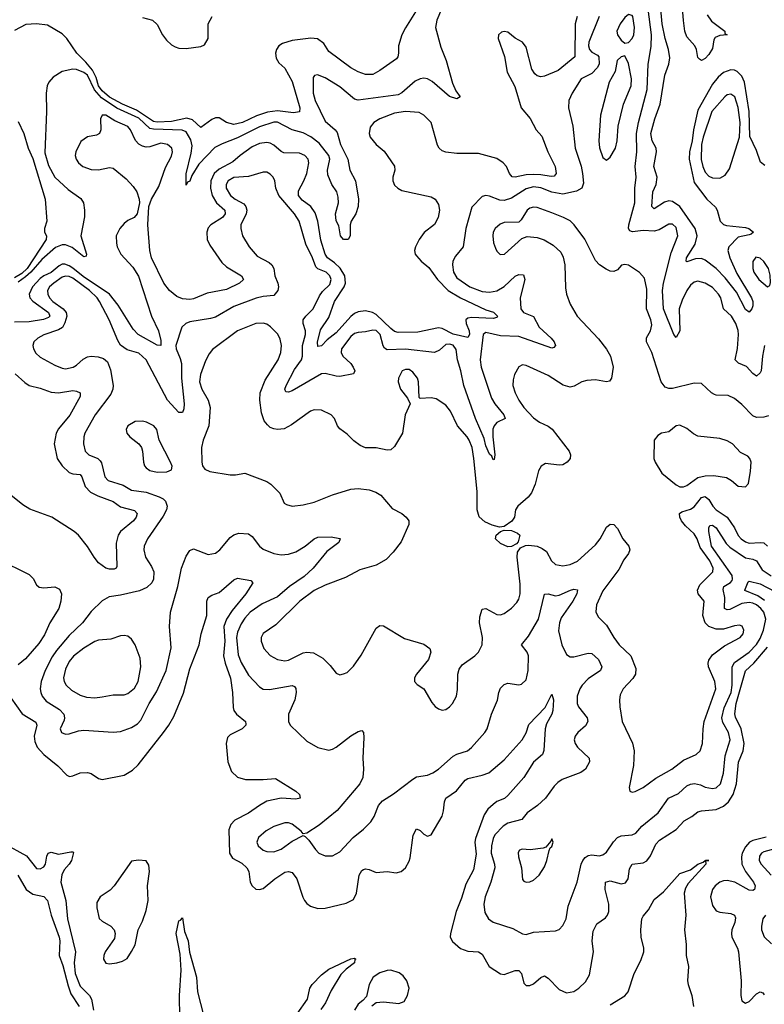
# Model space of a CAD drawing. Header units: inches. Extents: x 1682530 to 1839546, y 640742 to 791647.
# Tile 336 of 656: x 1722439 to 1726513, y 722022 to 727413. Entities that reach past the tile are written whole.
import ezdxf

# ---------------------------------------------------------------- set-up
doc = ezdxf.new("R2010")
doc.units = ezdxf.units.IN
doc.header["$MEASUREMENT"] = 0
doc.layers.add('B7722', color=7, linetype='Continuous')

msp = doc.modelspace()

# ---------------------------------------------------------------- linework, layer by layer
at = {"layer": 'B7722', "color": 5}
for points, elevation in [([(1726200.1, 727440.1), (1726224.4, 727404.4), (1726296.2, 727350), (1726297.5, 727337.5), (1726310.6, 727330), (1726270, 727326.6), (1726244.1, 727315.9), (1726237.7, 727302.3), (1726230, 727254.5), (1726210, 727222), (1726190, 727199.6), (1726170, 727189.4), (1726157.6, 727197.6), (1726150, 727205.2), (1726141.4, 727250), (1726132.8, 727270), (1726090, 727318.7), (1726078.7, 727350), (1726070, 727408.7), (1726058.5, 727570)], 480), ([(1726515.2, 726615.2), (1726492.6, 726632.6), (1726470, 726697.3), (1726434, 726774), (1726429.7, 726910), (1726405.5, 727070), (1726390, 727104.4), (1726365.3, 727130), (1726350, 727136.9), (1726330, 727138), (1726290, 727123), (1726261.2, 727098.8), (1726230, 727059.9), (1726150, 726918), (1726124.9, 726810), (1726118.4, 726750), (1726103.7, 726690), (1726101.5, 726650), (1726130, 726521.7), (1726199.3, 726430), (1726245.9, 726385.9), (1726255, 726370), (1726272.3, 726310), (1726290, 726290.9), (1726305.3, 726285.3), (1726410, 726275.7), (1726428.7, 726270), (1726453.4, 726250), (1726441.8, 726238.2), (1726430, 726234.2), (1726370, 726221.7), (1726319.2, 726170), (1726312.9, 726150), (1726323.9, 726110), (1726362.9, 726022.9), (1726443.1, 725890), (1726449.4, 725870), (1726450, 725846), (1726444.7, 725830), (1726430, 725812.4), (1726410, 725827), (1726360.9, 725920.9), (1726299.3, 725999.3), (1726250.5, 726050.5), (1726190, 726096.6), (1726170, 726105.5), (1726136.2, 726103.8), (1726090, 726087.4), (1726086, 726090), (1726087.5, 726110), (1726135.4, 726184.6), (1726146.5, 726230), (1726134.1, 726270), (1726050.8, 726390.8), (1726010, 726417.1), (1725990, 726421.5), (1725966.2, 726413.8), (1725910, 726377.1), (1725897.7, 726390), (1725902.5, 726470), (1725922.2, 726510), (1725927.6, 726550), (1725909, 726610), (1725924, 726690), (1725921.5, 726710), (1725898.7, 726750), (1725892.5, 726790), (1725913.7, 726870), (1725942.9, 726950), (1725968.5, 727110), (1725990.4, 727170), (1725995.2, 727204.8), (1725989.1, 727250), (1725969.9, 727309.9), (1725953.4, 727390), (1725945.6, 727490)], 520), ([(1724614, 727470), (1724550, 727368.7), (1724530.5, 727329.5), (1724510.6, 727270), (1724510.6, 727229.4), (1724507.3, 727210), (1724500.5, 727199.5), (1724410, 727135.1), (1724370, 727112.3), (1724330, 727112), (1724290, 727127), (1724250, 727149.5), (1724130, 727238.4), (1724102.5, 727282.5), (1724067.8, 727307.8), (1724031.1, 727311.1), (1723930, 727299.8), (1723877, 727283), (1723855.8, 727270), (1723843.1, 727250), (1723838.9, 727230), (1723842.3, 727202.3), (1723857.4, 727177.4), (1723890, 727146.8), (1723930, 727074), (1723971.7, 726930), (1723970, 726909.3), (1723936.1, 726903.9), (1723850, 726914.2), (1723794.2, 726905.8), (1723733.9, 726886.1), (1723658.4, 726850), (1723610, 726839.1), (1723570, 726849.6), (1723530, 726876), (1723510, 726875.1), (1723490, 726867.3), (1723430, 726823.6), (1723385, 726865), (1723353.9, 726873.9), (1723270, 726855.4), (1723190, 726852.5), (1723170, 726855.8), (1723078, 726918), (1723001, 726950), (1722930, 726988.7), (1722890, 727022.9), (1722870, 727050.5), (1722856.6, 727096.6), (1722837.3, 727137.3), (1722800.9, 727180.9), (1722750.7, 727230), (1722696.4, 727310), (1722670, 727336.4), (1722590, 727382.6), (1722530, 727391.1), (1722472.9, 727387.1), (1722410, 727354)], 460), ([(1724747, 727470), (1724720.5, 727410), (1724714.4, 727370), (1724742.5, 727262.5), (1724772.7, 727190), (1724806, 727066), (1724824.3, 727024.3), (1724848, 726990), (1724830, 726980.4), (1724790, 726992.4), (1724694.7, 727074.7), (1724670, 727089.5), (1724650, 727093.5), (1724630, 727089.9), (1724603.2, 727076.8), (1724530, 727013.1), (1724510, 727002.2), (1724290, 726972.5), (1724270, 726978.2), (1724190, 727044.8), (1724110, 727095), (1724068.3, 727111.7), (1724051.9, 727108.1), (1724044.4, 727095.6), (1724043.5, 727010), (1724055.1, 726970), (1724110, 726857.3), (1724163.9, 726810), (1724174.9, 726794.9), (1724193.4, 726730), (1724234.6, 726650), (1724244.3, 726590), (1724275.4, 726530), (1724292.6, 726430), (1724290.1, 726389.9), (1724278.2, 726350), (1724251.7, 726310), (1724247.2, 726290), (1724247.7, 726230), (1724236, 726210), (1724210, 726209.3), (1724194, 726230), (1724184.3, 726284.3), (1724170, 726311.3), (1724167, 726350), (1724182.4, 726410), (1724181.9, 726441.9), (1724174, 726470), (1724146.1, 726510), (1724124.3, 726564.3), (1724122.8, 726590), (1724136, 726650), (1724129.7, 726670), (1724077, 726737), (1724032.5, 726772.5), (1723990, 726793.3), (1723929, 726810), (1723850, 726851.4), (1723828.5, 726851.5), (1723750, 726826.6), (1723630, 726765.8), (1723546, 726734), (1723506.2, 726713.8), (1723418.3, 726621.7), (1723380.3, 726559.7), (1723370, 726529.7), (1723357.4, 726522.6), (1723350, 726507), (1723349.6, 726569.6), (1723377.7, 726682.3), (1723382.3, 726722.3), (1723375.3, 726755.3), (1723350, 726799.5), (1723328, 726808), (1723170, 726812.8), (1723150, 726817.9), (1723090, 726873.7), (1722970, 726929.1), (1722885.6, 726985.6), (1722848.6, 727028.6), (1722810, 727109), (1722790, 727124.3), (1722750, 727140.5), (1722730, 727142.4), (1722670.8, 727129.2), (1722622.3, 727097.7), (1722598, 727070), (1722589.1, 727050), (1722584.1, 727010), (1722586, 726910), (1722576, 726684), (1722595.5, 726615.5), (1722631, 726551), (1722703, 726483), (1722773.8, 726433.8), (1722787.7, 726410), (1722794, 726370), (1722793.6, 726333.6), (1722773.9, 726230), (1722804.6, 726130), (1722802.5, 726117.5), (1722790, 726114.9), (1722724.9, 726164.9), (1722690, 726181), (1722670, 726180.7), (1722634.8, 726165.2), (1722560.1, 726099.9), (1722499, 726030), (1722470, 726005), (1722430, 725975.7)], 480), ([(1726514.4, 725630), (1726503, 725570), (1726495.4, 725490), (1726490, 725478.7), (1726470, 725461.1), (1726450, 725475.4), (1726415, 725515), (1726372, 725532), (1726354.2, 725550), (1726366.6, 725613.4), (1726372.4, 725690), (1726370, 725711.3), (1726356.7, 725750), (1726333.9, 725790), (1726289, 725829), (1726275.7, 725890), (1726262.6, 725910), (1726230, 725946), (1726190, 725969.8), (1726150, 725981.2), (1726130, 725975.9), (1726110, 725959.3), (1726090, 725930.8), (1726062.9, 725877.1), (1726046.4, 725830), (1726050, 725709.2), (1726030, 725673.6), (1726018.3, 725690), (1725962.1, 725830), (1725956.2, 725930), (1725962.1, 725970), (1726003.1, 726136.9), (1726040.2, 726230), (1726030, 726274.3), (1726010, 726293.1), (1725990, 726293.1), (1725937.3, 726262.7), (1725910, 726256), (1725850, 726259.6), (1725791.4, 726251.4), (1725777.7, 726257.7), (1725769.3, 726269.3), (1725771.1, 726290), (1725804.9, 726410), (1725805.4, 726490), (1725812.2, 726550), (1725805.6, 726610), (1725816.3, 726690), (1725813.5, 726790), (1725823.9, 726850), (1725871.7, 727030), (1725878, 727170), (1725893.4, 727266.6), (1725895.5, 727330), (1725877.5, 727470)], 540), ([(1725488.6, 727430), (1725478.7, 727390), (1725477, 727210), (1725385.4, 727134.6), (1725310, 727103.4), (1725290, 727100.5), (1725270, 727105), (1725256.6, 727116.6), (1725241.6, 727141.6), (1725210, 727262.9), (1725190, 727289.7), (1725150, 727312.3), (1725110, 727345.3), (1725090, 727348.7), (1725075.4, 727344.6), (1725058.6, 727330), (1725056.3, 727310), (1725090.8, 727210.8), (1725105.8, 727125.8), (1725147.5, 727047.5), (1725182.7, 726930), (1725231.9, 726871.9), (1725265.2, 726810), (1725295.7, 726775.7), (1725327.7, 726690), (1725368.4, 726610), (1725373.9, 726570), (1725363.1, 726556.9), (1725346.4, 726553.6), (1725290, 726564.1), (1725250, 726566.1), (1725210, 726564), (1725150, 726549.9), (1725132.8, 726552.8), (1725119, 726570), (1725103.2, 726610), (1725085, 726630), (1725050, 726652.2), (1724950, 726680.8), (1724830, 726680.5), (1724770, 726688.5), (1724750, 726695.3), (1724733, 726710), (1724725.1, 726725.1), (1724689.9, 726849.9), (1724650.7, 726890.7), (1724624.2, 726904.2), (1724550.3, 726910.3), (1724490, 726900.3), (1724409.2, 726870), (1724377.2, 726850), (1724356.3, 726823.7), (1724350.2, 726790), (1724356.1, 726770), (1724388.6, 726730), (1724432.5, 726692.5), (1724490.1, 726610.1), (1724490.8, 726590), (1724480.1, 726550), (1724480.2, 726530), (1724490, 726507.7), (1724507.7, 726490), (1724530, 726478.6), (1724690, 726442.3), (1724711.5, 726430), (1724730, 726400.7), (1724734.9, 726370), (1724728.9, 726330), (1724707.5, 726292.5), (1724652.4, 726247.6), (1724625.2, 726210), (1724604, 726170), (1724599.6, 726150), (1724603.2, 726130), (1724610, 726119.5), (1724635.2, 726090), (1724677, 726057), (1724725.5, 725990), (1724782.5, 725930), (1724850, 725890.5), (1724990, 725824.4), (1725031.4, 725811.4), (1725052.3, 725790), (1725050, 725782.7), (1725030, 725776.8), (1724910, 725782.5), (1724890, 725779.2), (1724880.5, 725770), (1724882.1, 725750), (1724897.7, 725710), (1724899, 725690), (1724890, 725673), (1724810, 725691.1), (1724750, 725721.9), (1724730, 725726), (1724617.1, 725702.9), (1724510, 725699.5), (1724490, 725706.2), (1724470, 725722.8), (1724390, 725798.9), (1724369.6, 725810.4), (1724330, 725818.8), (1724290, 725813.1), (1724270, 725804.9), (1724250, 725788.2), (1724170, 725698.5), (1724120.5, 725659.5), (1724090, 725627), (1724070, 725624.4), (1724067.8, 725647.8), (1724084.2, 725715.8), (1724130, 725781.8), (1724161.6, 725870), (1724214.5, 725950), (1724221.5, 725970), (1724218.3, 726010), (1724192, 726052), (1724162, 726082), (1724123.6, 726110), (1724110.3, 726130), (1724086.6, 726206.6), (1724069.9, 726309.9), (1724055.6, 726355.6), (1724032.5, 726390), (1723984.4, 726424.4), (1723964, 726450), (1723963.4, 726476.6), (1723994.1, 726530), (1724010.4, 726570), (1724021.4, 726630), (1724016.2, 726650), (1723997.9, 726670), (1723970, 726682.7), (1723883.9, 726683.9), (1723870, 726690.9), (1723830, 726726.1), (1723810, 726737), (1723790, 726741.2), (1723750, 726734.2), (1723710, 726716.4), (1723644.6, 726670), (1723604.9, 726635.1), (1723530, 726595.2), (1723502.8, 726570), (1723484.3, 726530), (1723482.9, 726490), (1723492.2, 726450), (1723516, 726410), (1723560.8, 726370), (1723563.5, 726350), (1723548.2, 726330), (1723484.2, 726290), (1723470, 726274.2), (1723462.2, 726250), (1723464.1, 726210), (1723478.8, 726178.8), (1723543.9, 726083.9), (1723570, 726060.2), (1723651.7, 726010), (1723662.6, 725990), (1723641.7, 725970), (1723570, 725936.6), (1723464.1, 725915.9), (1723390, 725884.1), (1723370, 725881.1), (1723330, 725884.2), (1723297.6, 725897.6), (1723258.5, 725930), (1723227.1, 725970), (1723159.8, 726110), (1723150.8, 726150), (1723140.3, 726290), (1723144.5, 726390), (1723160.4, 726430), (1723200.5, 726499.5), (1723235.5, 726604.5), (1723270, 726665), (1723275.4, 726690), (1723270.7, 726710), (1723247.2, 726730), (1723210, 726736.5), (1723150, 726717), (1723130, 726715.2), (1723110, 726719.7), (1723090, 726732.1), (1723072, 726752), (1723044.8, 726810), (1723030, 726827.8), (1722958.4, 726858.4), (1722910, 726889.9), (1722890, 726890.5), (1722880.1, 726870), (1722882, 726810), (1722875.6, 726790), (1722859.6, 726780.4), (1722810, 726771.9), (1722773.8, 726746.2), (1722746.4, 726690), (1722742.9, 726670), (1722747.3, 726650), (1722760.1, 726630), (1722784.2, 726610), (1722830, 726593.4), (1722869.9, 726590.1), (1722930, 726604.3), (1722950, 726600.6), (1723021.1, 726541.1), (1723059.2, 726499.2), (1723079.1, 726470), (1723092.7, 726430), (1723093.4, 726410), (1723081.1, 726350), (1723064.4, 726330), (1723030, 726313.5), (1723010, 726297.3), (1722986.7, 726270), (1722967.3, 726230), (1722967.8, 726190), (1722972.2, 726170), (1722991.2, 726130), (1723058.4, 726058.4), (1723088.5, 726008.5), (1723160.4, 725790), (1723197.2, 725710), (1723210, 725657.3), (1723210.1, 725629.9), (1723190, 725630.7), (1723086.7, 725690), (1723059, 725719), (1722976.9, 725850), (1722930.6, 725910), (1722786.3, 726006.3), (1722730, 726052.2), (1722710, 726065.6), (1722685.7, 726074.3), (1722670, 726074.1), (1722654.5, 726065.5), (1722611.3, 726028.7), (1722570, 726011.3), (1722550, 725996.7), (1722508, 725950), (1722490.9, 725910), (1722493.3, 725890), (1722510, 725872.1), (1722596.1, 725810), (1722603.5, 725790), (1722596.8, 725783.2), (1722568.7, 725771.3), (1722490, 725759.3), (1722410, 725756.2)], 520), ([(1725610.1, 727429.9), (1725552.7, 727290), (1725550.7, 727270), (1725556.4, 727250), (1725570, 727235.5), (1725599.6, 727219.6), (1725608, 727210), (1725609.1, 727170), (1725599.3, 727150), (1725570, 727118.8), (1725511.2, 727088.8), (1725462, 727010), (1725444, 726970), (1725440.8, 726930), (1725465.5, 726830), (1725478.8, 726710), (1725510.1, 726610.1), (1725518.3, 726570), (1725522.9, 726517.1), (1725515.2, 726490), (1725485.9, 726474.1), (1725410, 726457.1), (1725350, 726467.9), (1725290, 726492), (1725250, 726497.1), (1725210, 726486.1), (1725130, 726436.2), (1725090, 726423), (1725065.6, 726425.6), (1725010, 726447.4), (1724990, 726449.7), (1724970, 726444.2), (1724913.3, 726386.7), (1724879.8, 726270), (1724865.2, 726170), (1724822.4, 726117.6), (1724809.4, 726090), (1724806.3, 726070), (1724812.7, 726030), (1724830, 725999.8), (1724901.6, 725950), (1724970, 725925.1), (1725010, 725921.1), (1725050, 725928.5), (1725090, 725951.9), (1725150, 726009.2), (1725170, 726018.2), (1725195.3, 726015.3), (1725202.7, 725990), (1725176.3, 725890), (1725181.6, 725830), (1725195.3, 725810), (1725250, 725787.9), (1725280.6, 725730), (1725347.1, 725670), (1725363.2, 725650), (1725370.2, 725630), (1725361.4, 725618.6), (1725350, 725613.7), (1725170, 725678.2), (1725070, 725682.4), (1724990, 725700.2), (1724973.8, 725690), (1724958.3, 725550), (1724963.3, 725510), (1725020.4, 725340.4), (1725038.4, 725310), (1725088.6, 725250), (1725095.6, 725230), (1725050, 725207.3), (1725034.7, 725190), (1725028.3, 725171.7), (1725027.7, 725130), (1725038.6, 725030), (1725035.2, 725004.8), (1725030, 725002.7), (1725022.4, 725022.4), (1725010, 725034.3), (1724990, 725079.7), (1724979.4, 725119.4), (1724932.1, 725230), (1724868.1, 725410), (1724851.8, 725490), (1724833.6, 725550), (1724827.8, 725607.8), (1724810, 725631.1), (1724790, 725636.8), (1724770, 725634.8), (1724736.6, 725603.4), (1724708.8, 725591.2), (1724549.9, 725609.9), (1724450, 725606.2), (1724435, 725615), (1724426.9, 725626.9), (1724410.9, 725690), (1724390, 725711), (1724370, 725713), (1724330, 725703.4), (1724290, 725700.3), (1724270, 725694.6), (1724250, 725678), (1724198.8, 725610), (1724197.8, 725590), (1724207.5, 725570), (1724250, 725530.2), (1724263.9, 725510), (1724272.4, 725490), (1724265.3, 725474.7), (1724190, 725460.3), (1724170, 725460.7), (1724110, 725475.9), (1724090, 725474.2), (1723930, 725381.6), (1723910, 725373.3), (1723895.3, 725375.3), (1723889, 725390), (1723896, 725410), (1723942.1, 725497.9), (1723979.9, 725550), (1723985.3, 725570), (1723986.8, 725630), (1724002.9, 725690), (1724002.2, 725710), (1723990.4, 725750), (1723990.5, 725770), (1724003.9, 725790), (1724044.5, 725830), (1724078.4, 725901.6), (1724095.4, 725924.6), (1724136, 725964), (1724142.9, 725990), (1724134.8, 726010), (1724115.7, 726030), (1724069.1, 726049.1), (1724059, 726059), (1724041.5, 726110), (1724004, 726184), (1723968, 726310), (1723941.5, 726350), (1723857.4, 726450), (1723840.3, 726490), (1723834.2, 726530), (1723826.3, 726550), (1723810, 726567.8), (1723790, 726577.4), (1723770, 726577.4), (1723690, 726554.5), (1723610, 726548.5), (1723578.4, 726530), (1723568.4, 726510), (1723569, 726490), (1723592.9, 726450), (1723616.9, 726430), (1723664.3, 726404.3), (1723676.6, 726390), (1723681.5, 726370), (1723677.9, 726350), (1723649.3, 726290), (1723649.3, 726269.3), (1723658.5, 726230), (1723694.7, 726170), (1723737.8, 726117.8), (1723803, 726083), (1723819, 726070), (1723829.4, 726050), (1723834.6, 726010), (1723850.9, 725970), (1723854.6, 725950), (1723851.4, 725930), (1723830, 725903.4), (1723770, 725897.1), (1723731.9, 725888.1), (1723610, 725842.7), (1723510, 725784.8), (1723483.2, 725776.8), (1723370, 725759.3), (1723348.4, 725750), (1723325.7, 725730), (1723293.5, 725630), (1723294.8, 725610), (1723317.2, 725557.2), (1723323.7, 725530), (1723324.4, 725450), (1723338.9, 725310), (1723337.3, 725282.7), (1723330, 725262), (1723310, 725262.4), (1723248, 725330), (1723130, 725551), (1723090, 725588), (1723026.1, 725606.1), (1722990.8, 725630.8), (1722975.8, 725655.8), (1722928.7, 725770), (1722874.5, 725870), (1722862.3, 725890), (1722820.1, 725930), (1722730, 725996.9), (1722710, 726006.6), (1722690, 726008.9), (1722670, 726002.8), (1722624.7, 725970), (1722602.1, 725950), (1722591.3, 725930), (1722591.8, 725910), (1722600.7, 725890), (1722619.8, 725870), (1722677, 725830), (1722693.6, 725810), (1722696.8, 725790), (1722686.1, 725753.9), (1722672.6, 725727.4), (1722650, 725714.1), (1722570, 725686.9), (1722537.4, 725670), (1722516.5, 725650), (1722511.3, 725630), (1722514, 725610), (1722526.9, 725586.9), (1722550, 725565.8), (1722630, 725522.2), (1722670, 725504.5), (1722690, 725501.2), (1722731.6, 725510), (1722750, 725520.8), (1722785.7, 725554.3), (1722810, 725566.7), (1722830, 725571.2), (1722867.7, 725567.7), (1722897.6, 725557.6), (1722919.1, 725539.1), (1722935.1, 725495.1), (1722949.3, 725410), (1722948.4, 725390), (1722936.4, 725363.6), (1722851.8, 725250), (1722794.2, 725150), (1722788.7, 725130), (1722787, 725090), (1722796.2, 725050), (1722816.5, 725030), (1722866.5, 725010), (1722878.4, 724998.4), (1722886.4, 724986.4), (1722905.2, 724910), (1722923.2, 724890), (1723004.1, 724864.1), (1723050, 724837.3), (1723130, 724826), (1723201, 724801), (1723222.7, 724790), (1723236.3, 724776.3), (1723245.2, 724750), (1723241.3, 724730), (1723224.4, 724695.6), (1723138, 724570), (1723119.7, 724530), (1723118.6, 724510), (1723126.5, 724470), (1723159.5, 724419.5), (1723171.7, 724390), (1723170.3, 724350), (1723161.7, 724330), (1723135.1, 724304.9), (1723094.9, 724285.1), (1722990, 724261.5), (1722927.6, 724252.4), (1722889.3, 724230.7), (1722830, 724172.8), (1722782.6, 724110), (1722710, 724041.7), (1722639.9, 723960.1), (1722615.5, 723924.5), (1722577.5, 723850), (1722555.3, 723790), (1722550.9, 723750), (1722553.4, 723730), (1722561.8, 723710), (1722582.5, 723682.5), (1722656.2, 723636.2), (1722679.3, 723610), (1722684.1, 723590), (1722681.5, 723578.5), (1722659.1, 723530), (1722667.4, 723510), (1722690, 723500.7), (1722710, 723502.8), (1722760.6, 723519.4), (1722790, 723522.7), (1722950, 723512.7), (1722990, 723514.9), (1723050, 723536.9), (1723082.3, 723557.7), (1723101.5, 723578.5), (1723147.3, 723670), (1723186.2, 723733.8), (1723240.2, 723850), (1723266.9, 723973.1), (1723258.2, 724090), (1723263.1, 724170), (1723304.2, 724310), (1723323.1, 724410), (1723350, 724476.3), (1723370, 724506), (1723390, 724515.3), (1723470, 724484), (1723510, 724492.6), (1723533.1, 724510), (1723590, 724578), (1723610, 724593.1), (1723638.2, 724601.8), (1723690, 724597.2), (1723710, 724582.7), (1723750, 724530.3), (1723770, 724513.8), (1723830, 724491.1), (1723870, 724483.8), (1723910, 724486.7), (1723950, 724498.8), (1724000.4, 724530), (1724050, 724570.2), (1724070, 724579.2), (1724142.4, 724582.4), (1724190, 724572.2), (1724193, 724570), (1724184.4, 724550), (1724119.1, 724500.9), (1724044.8, 724410), (1723995.9, 724364.1), (1723915, 724310), (1723850, 724253.5), (1723766, 724214), (1723700.5, 724170), (1723670, 724136.8), (1723650, 724105.3), (1723630, 724059.7), (1723625, 724030), (1723634.9, 723934.9), (1723650, 723893.8), (1723690, 723824.7), (1723750, 723759.6), (1723770, 723748.1), (1723805.2, 723745.2), (1723930, 723767.4), (1723941.7, 723761.7), (1723950, 723750.7), (1723951.8, 723730), (1723944.1, 723690), (1723909.1, 723610), (1723910.3, 723570.3), (1723918, 723550), (1724010, 723462.4), (1724070, 723428.5), (1724130, 723414.4), (1724150, 723418.4), (1724170, 723430.3), (1724250, 723491.3), (1724290, 723515.2), (1724310, 723520.4), (1724319.5, 723510), (1724322.3, 723482.3), (1724316.5, 723370), (1724320.2, 723310), (1724315.4, 723264.6), (1724298.9, 723230), (1724176.6, 723083.4), (1724076.8, 723003.2), (1724010, 722959), (1723990, 722955.3), (1723979, 722970), (1723930, 723008.3), (1723910, 723015.6), (1723890, 723016.4), (1723830, 722996.5), (1723787.8, 722972.2), (1723745, 722935), (1723736.5, 722910), (1723744.2, 722890), (1723770, 722865.7), (1723790, 722858.1), (1723830, 722856.6), (1723870, 722870.8), (1723930, 722914.9), (1723990, 722946), (1724001, 722941), (1724020.7, 722920.7), (1724056.4, 722870), (1724076.3, 722850), (1724110, 722834.4), (1724150, 722835.8), (1724190, 722856.4), (1724264, 722936), (1724319.6, 722980.4), (1724359.4, 723020.6), (1724378.3, 723050), (1724402.6, 723110), (1724424.5, 723135.5), (1724484.9, 723175.1), (1724590, 723255.3), (1724610, 723267), (1724670, 723277.4), (1724699.5, 723290), (1724730, 723310.3), (1724810, 723380.7), (1724830, 723391.9), (1724889.6, 723410), (1724910, 723427.4), (1724984.4, 723510), (1724996.8, 723530), (1725020.3, 723610), (1725052.8, 723687.2), (1725060.9, 723730), (1725070, 723752.2), (1725090, 723772.9), (1725110, 723780.2), (1725170, 723771.8), (1725185.3, 723774.7), (1725210, 723799.1), (1725220.8, 723850), (1725222.2, 723930), (1725215, 723950), (1725185.1, 723990), (1725222.1, 724037.9), (1725276.7, 724130), (1725310, 724268.5), (1725330, 724270.2), (1725370, 724259), (1725390, 724263), (1725452.7, 724290), (1725470, 724294.7), (1725490, 724292), (1725486.7, 724270), (1725464.6, 724230), (1725402, 724138), (1725392.3, 724110), (1725387, 724067), (1725404.4, 723990), (1725430, 723937.3), (1725450, 723925.4), (1725470, 723923.9), (1725550, 723945), (1725570, 723943.2), (1725606.2, 723910), (1725623.8, 723870), (1725617.2, 723850), (1725550, 723804.6), (1725515.9, 723770), (1725502.9, 723750), (1725489.3, 723710), (1725489.3, 723670), (1725496.5, 723650), (1725544.2, 723590), (1725546.5, 723570), (1725533.8, 723546.2), (1725492.9, 723510), (1725477.4, 723490), (1725473.1, 723470), (1725478.3, 723450), (1725490.3, 723430), (1725555.6, 723370), (1725556.9, 723350), (1725533.8, 723310), (1725510, 723290.7), (1725407.8, 723252.2), (1725383.7, 723236.3), (1725363.8, 723216.2), (1725315.6, 723150), (1725272.7, 723110), (1725215.6, 723070), (1725186.1, 723033.9), (1725110, 723014.3), (1725083.3, 722996.7), (1725039.4, 722950), (1725028.9, 722930), (1725019.8, 722890), (1725018.3, 722850), (1725036.4, 722790), (1725038.3, 722770), (1725016.4, 722690), (1724985, 722610), (1724979, 722570), (1724984.2, 722524.2), (1725003.7, 722490), (1725030, 722471.5), (1725137.8, 722437.8), (1725190, 722408.8), (1725210, 722404.6), (1725250, 722417.7), (1725370, 722424.2), (1725390, 722432.2), (1725410, 722454.4), (1725428.6, 722490), (1725440.2, 722559.8), (1725489.8, 722690), (1725511.5, 722790), (1725519.8, 722810), (1725533.3, 722826.7), (1725550, 722836.2), (1725570, 722840.2), (1725610, 722835.6), (1725630, 722839.7), (1725650, 722855.8), (1725687.4, 722912.6), (1725710, 722935), (1725730, 722945.1), (1725790, 722949.3), (1725810, 722958.6), (1725843.3, 722996.7), (1725932.4, 723070), (1725988.9, 723150), (1726043.8, 723176.2), (1726090, 723218.2), (1726110, 723227.8), (1726130.8, 723230.8), (1726163.4, 723223.4), (1726190, 723211.3), (1726230, 723203.5), (1726250, 723207.2), (1726273.4, 723230), (1726290, 723287.3), (1726298.1, 723381.9), (1726325.6, 723470), (1726318, 723510), (1726285.5, 723565.5), (1726280.7, 723590), (1726293.9, 723646.1), (1726331.7, 723730), (1726337.1, 723770), (1726337.8, 723870), (1726350, 723893.8), (1726430, 723949.7), (1726470, 723991.4), (1726490, 724025), (1726508.5, 724070), (1726520.6, 724130), (1726510, 724169.8), (1726494.4, 724190), (1726470, 724209.9), (1726450, 724218.2), (1726430, 724221.9), (1726390, 724215.7), (1726323.6, 724183.6), (1726310, 724181.2), (1726295.9, 724190), (1726296.4, 724250), (1726287.1, 724292.9), (1726291.3, 724310), (1726327.9, 724332.1), (1726336.8, 724343.2), (1726339.9, 724350), (1726336.7, 724370), (1726223.5, 724530), (1726209.9, 724610.1), (1726210, 724631.3), (1726215.6, 724644.4), (1726230, 724645), (1726250, 724630.8), (1726305.1, 724545.1), (1726324.5, 724524.5), (1726410, 724467.5), (1726450, 724459.6), (1726470, 724450.1), (1726500.9, 724400.9), (1726550, 724367.5)], 540), ([(1723110, 727424.9), (1723166, 727410), (1723190, 727386.8), (1723219.5, 727330), (1723241.2, 727301.2), (1723270, 727274.4), (1723290, 727263.8), (1723310, 727257.6), (1723350, 727255.8), (1723430, 727265.5), (1723450, 727274.8), (1723469.4, 727310), (1723469.6, 727390), (1723491.8, 727430)], 460), ([(1722430, 726854.8), (1722460.3, 726790), (1722484.5, 726710), (1722510, 726653.4), (1722577, 726430), (1722587, 726310), (1722573.6, 726270), (1722573.4, 726250), (1722585.5, 726230), (1722584.1, 726210), (1722479.2, 726050), (1722450, 726023.6), (1722410, 725999.6)], 460), ([(1726535.3, 725244.7), (1726510, 725237.5), (1726470, 725235.8), (1726450, 725243.2), (1726390, 725306.6), (1726350, 725339.7), (1726315.2, 725355.2), (1726250, 725356.5), (1726240.4, 725360.4), (1726224, 725370), (1726170, 725420.7), (1726130, 725422.6), (1726010, 725394.6), (1725990, 725394.6), (1725970, 725400.8), (1725948.6, 725430), (1725898.4, 725590), (1725869, 725650), (1725868.4, 725671.6), (1725890.8, 725710), (1725896.8, 725743.2), (1725892.5, 725770), (1725868.7, 725830), (1725870, 725938), (1725857.4, 725997.4), (1725830, 726028.3), (1725770, 726068.4), (1725750, 726073.5), (1725731.5, 726068.5), (1725710, 726043.7), (1725690, 726034), (1725670, 726036.9), (1725647.3, 726047.3), (1725610.8, 726070.8), (1725590, 726094.5), (1725531.2, 726211.2), (1725472.6, 726290), (1725450, 726310.9), (1725415.1, 726330), (1725350, 726356), (1725270, 726384.5), (1725250, 726387.4), (1725230, 726381.4), (1725214.6, 726370), (1725183, 726317), (1725170, 726303.6), (1725090, 726302.5), (1725066.8, 726293.2), (1725040.8, 726270), (1725030.2, 726250), (1725026.7, 726230), (1725032, 726192), (1725042.3, 726162.3), (1725050, 726144.9), (1725067.7, 726127.7), (1725091.8, 726130), (1725185.5, 726214.5), (1725214.9, 726225.1), (1725270, 726220.8), (1725307.8, 726207.8), (1725358, 726178), (1725399.3, 726139.3), (1725413, 726113), (1725422.3, 726070), (1725424.4, 725944.4), (1725430.4, 725910), (1725450, 725854.8), (1725488.5, 725790), (1725605.1, 725665.1), (1725649.2, 725609.2), (1725671.5, 725570), (1725686.9, 725510), (1725676.5, 725450), (1725666, 725434), (1725650, 725429.7), (1725590, 725440.8), (1725542.4, 725437.6), (1725514, 725430), (1725472.8, 725407.2), (1725450, 725401.5), (1725412.2, 725412.2), (1725330, 725464.8), (1725210, 725519.6), (1725190, 725523.7), (1725170, 725513.2), (1725145.3, 725470), (1725138.3, 725441.7), (1725136.9, 725410), (1725150.3, 725370), (1725170.2, 725330), (1725197.1, 725290), (1725250, 725232.9), (1725283.1, 725210), (1725330, 725188.4), (1725351.7, 725171.7), (1725445.7, 725050), (1725453.1, 725030), (1725450, 725009.6), (1725433.4, 724990), (1725410, 724976.4), (1725390, 724974.5), (1725316, 724984), (1725291.3, 724968.7), (1725277.5, 724942.5), (1725259.8, 724870), (1725238.3, 724821.7), (1725220.9, 724799.1), (1725163.6, 724750), (1725151.7, 724730), (1725145.8, 724690), (1725131.8, 724668.2), (1725090, 724637.7), (1725064.7, 724635.3), (1725024.7, 724644.7), (1724983.8, 724663.8), (1724951.9, 724691.9), (1724941.5, 724730), (1724941.6, 724830), (1724923.4, 725010), (1724913.7, 725070), (1724898.8, 725110), (1724887, 725130), (1724834.2, 725190), (1724796.8, 725270), (1724770, 725301.6), (1724717, 725337), (1724690, 725342.4), (1724630, 725339), (1724624.1, 725344.1), (1724620.9, 725430), (1724614.5, 725450), (1724590, 725482.4), (1724570, 725497.3), (1724550, 725498.5), (1724530.6, 725490), (1724512, 725450), (1724510.4, 725429.6), (1724523.1, 725390), (1724561.3, 725341.3), (1724576, 725310), (1724548.7, 725250), (1724533.4, 725150), (1724490, 725075.6), (1724470, 725058.7), (1724450, 725056.3), (1724390, 725069.6), (1724330, 725069.6), (1724301.5, 725081.5), (1724267.3, 725107.3), (1724230, 725144.5), (1724190, 725172.7), (1724177, 725190), (1724160.7, 725230), (1724142, 725250), (1724090, 725276), (1724050, 725276.8), (1724030, 725269.7), (1723925.9, 725194.1), (1723886.2, 725173.8), (1723850, 725168.9), (1723830, 725172.4), (1723810, 725180.8), (1723794, 725194), (1723776.6, 725216.6), (1723760.9, 725260.9), (1723751.8, 725330), (1723754.7, 725370), (1723781.4, 725438.6), (1723853.3, 725550), (1723867, 725590), (1723871.5, 725630), (1723864.4, 725664.4), (1723850.7, 725690.7), (1723810.8, 725730.8), (1723790, 725745.1), (1723770, 725751.9), (1723730, 725749), (1723630, 725709.8), (1723492.9, 725607.1), (1723475.6, 725584.4), (1723455.1, 725544.9), (1723427.7, 725470), (1723422.1, 725430), (1723434.8, 725390), (1723470.2, 725330), (1723480.6, 725290), (1723474, 725190), (1723442.2, 725110), (1723434.2, 725070), (1723435.6, 724990), (1723439.7, 724970), (1723451.8, 724951.8), (1723479.6, 724939.6), (1723590, 724920.7), (1723619.5, 724920.5), (1723670, 724930.4), (1723790, 724884.2), (1723812.7, 724870), (1723861.1, 724821.1), (1723885.5, 724765.5), (1723898, 724758), (1723930, 724750.3), (1723990, 724756), (1724050, 724771.6), (1724150, 724811.8), (1724250, 724842.7), (1724290, 724846.7), (1724350, 724839.2), (1724386.5, 724826.5), (1724414.4, 724810), (1724477.4, 724737.4), (1724530, 724708.8), (1724554, 724690), (1724567, 724670), (1724568.5, 724650), (1724525.4, 724554.6), (1724483, 724497), (1724443.4, 724456.6), (1724390, 724426), (1724298.9, 724401.1), (1724221.5, 724358.5), (1724110, 724316.5), (1724050, 724287.3), (1723972.1, 724230), (1723840.9, 724099.1), (1723770, 724052.4), (1723759.1, 724030), (1723759.2, 724010), (1723774.9, 723970), (1723810, 723931.6), (1723849.4, 723909.4), (1723890, 723902.7), (1723910, 723907.2), (1723990, 723945.7), (1724010, 723949.4), (1724045.9, 723945.9), (1724097.2, 723917.2), (1724137.3, 723877.3), (1724170, 723836), (1724190, 723826), (1724210, 723830.8), (1724230, 723838.8), (1724265.8, 723874.2), (1724306.7, 723933.3), (1724390, 724080.7), (1724410, 724095.5), (1724430, 724094.9), (1724544.4, 724024.4), (1724650, 723993.4), (1724682.8, 723970), (1724688, 723950), (1724674.9, 723910), (1724610.6, 723830), (1724599.1, 723810), (1724598.8, 723790), (1724613.2, 723773.2), (1724650.7, 723750), (1724693.8, 723673.8), (1724712.1, 723652.1), (1724730, 723639.1), (1724750, 723633), (1724770, 723637.1), (1724790, 723650.5), (1724807.3, 723670), (1724829.6, 723710), (1724834.9, 723745.1), (1724836, 723830), (1724843.5, 723856.5), (1724860, 723880), (1724929.6, 723930), (1724949.7, 723950), (1724969.7, 723990), (1724971.7, 724030), (1724954.8, 724110), (1724956.8, 724143.2), (1724970, 724184.9), (1724990, 724188.7), (1725050, 724157), (1725070, 724154), (1725090, 724162.4), (1725130, 724190.4), (1725158.8, 724221.2), (1725170, 724240.7), (1725177.2, 724270), (1725177.7, 724322.3), (1725159.8, 724470), (1725163, 724497), (1725178.6, 724521.4), (1725206.2, 724533.8), (1725223.7, 724536.3), (1725270, 724530.2), (1725298, 724518), (1725320.7, 724500.7), (1725348.9, 724450), (1725370, 724430.4), (1725410, 724423.2), (1725450, 724430.2), (1725490, 724448.4), (1725590, 724537.2), (1725615.2, 724570), (1725650, 724634.3), (1725670, 724651.5), (1725690, 724648.9), (1725710, 724627.4), (1725739.8, 724570), (1725771.3, 724530), (1725777.3, 724510), (1725770.2, 724490), (1725745.2, 724454.8), (1725717.6, 724402.4), (1725630, 724286.3), (1725594.9, 724210), (1725590.3, 724170.3), (1725603.2, 724143.2), (1725650, 724098.7), (1725689.2, 724030), (1725718.2, 723990), (1725782.7, 723930), (1725810, 723861), (1725809.1, 723830), (1725794.4, 723805.6), (1725741.1, 723750), (1725724.1, 723715.9), (1725720.9, 723690), (1725722.3, 723650), (1725735.8, 723570), (1725791.1, 723451.1), (1725801.5, 723410), (1725798, 723330), (1725774, 723210), (1725778, 723190), (1725790, 723184), (1725807.3, 723187.3), (1725850, 723208.5), (1725920.1, 723259.9), (1726007.1, 723310), (1726070, 723358), (1726139.5, 723390), (1726162.6, 723410), (1726175.3, 723450), (1726177.7, 723530), (1726184.7, 723570), (1726248.2, 723750), (1726243.2, 723790), (1726206.9, 723870), (1726205.1, 723890), (1726210, 723906), (1726230, 723935.8), (1726295, 723985), (1726380.4, 724030), (1726396.8, 724050), (1726401.5, 724070), (1726392.7, 724092.7), (1726377.8, 724097.8), (1726350, 724094.4), (1726290, 724076.8), (1726250, 724076.8), (1726210, 724089.8), (1726190, 724111.1), (1726175.9, 724150), (1726183.1, 724230), (1726151.9, 724270), (1726146.8, 724290), (1726161, 724319), (1726230.7, 724389.3), (1726233.6, 724410), (1726215.1, 724450), (1726162.5, 724522.5), (1726146.1, 724570), (1726130, 724598.9), (1726081.2, 724641.2), (1726059.3, 724670), (1726051.2, 724690), (1726049.9, 724710.1), (1726061.1, 724718.9), (1726110, 724732.3), (1726130, 724746.6), (1726170, 724796.6), (1726190, 724801.7), (1726210, 724785.4), (1726230.7, 724750), (1726248.8, 724730), (1726309.4, 724689.4), (1726350.1, 724630), (1726370, 724588.4), (1726385.7, 724570), (1726410, 724553.5), (1726430, 724546.1), (1726490, 724551.3), (1726510, 724548.8), (1726530, 724531.3)], 560), ([(1722413.4, 725473.4), (1722465.8, 725425.8), (1722490, 725411), (1722550, 725395.9), (1722610, 725373), (1722650.7, 725370.7), (1722730, 725382.1), (1722750, 725379.3), (1722770.3, 725370), (1722770.2, 725350), (1722712.4, 725247.6), (1722650, 725172), (1722637.4, 725150), (1722627.5, 725090), (1722643.5, 725010), (1722670.2, 724970), (1722710, 724933.7), (1722730, 724926.8), (1722770, 724923.2), (1722779.2, 724910), (1722797, 724857), (1722825.8, 724825.8), (1722865.7, 724805.7), (1722950, 724775.5), (1722990, 724746), (1723066.2, 724726.2), (1723080.7, 724710), (1723075.8, 724690), (1723061.4, 724670), (1722990.2, 724610), (1722976.8, 724590), (1722966.3, 724546.3), (1722970, 724419), (1722966.4, 724410), (1722956.1, 724403.9), (1722930, 724404.3), (1722910, 724409.9), (1722870, 724439.8), (1722845.6, 724470), (1722810, 724527.8), (1722760.3, 724590), (1722737.4, 724610), (1722614, 724690), (1722493.7, 724733.7), (1722456.1, 724756.1), (1722390.3, 724810.3)], 520), ([(1722319.3, 724459.3), (1722490, 724374.9), (1722512.7, 724352.7), (1722530, 724318.4), (1722545.7, 724305.7), (1722570, 724301.8), (1722630, 724308), (1722655.5, 724295.5), (1722667.1, 724270), (1722663.5, 724230), (1722652, 724190), (1722603.8, 724110), (1722575, 724045), (1722542.7, 723997.3), (1722470, 723913.8), (1722430, 723880.3)], 520), ([(1722390, 723700.2), (1722452.2, 723612.2), (1722527.2, 723567.2), (1722532.3, 723550), (1722517.9, 723490), (1722521.4, 723461.4), (1722534.7, 723430), (1722570.1, 723390.1), (1722647.3, 723327.3), (1722696.7, 723276.7), (1722710.3, 723270.3), (1722730, 723272.9), (1722770, 723288.6), (1722810, 723291.6), (1722830, 723285.8), (1722870, 723259), (1722890, 723253.8), (1723010, 723277.4), (1723055.5, 723304.5), (1723087.2, 723332.8), (1723226, 723510), (1723254.8, 723550), (1723281.6, 723598.4), (1723334, 723726), (1723370, 723858), (1723420.6, 723990), (1723432.4, 724050), (1723462.3, 724150), (1723463.1, 724230), (1723469.7, 724250), (1723490, 724263), (1723530, 724277.6), (1723610, 724346.3), (1723630, 724354.6), (1723702.4, 724342.4), (1723714.4, 724330), (1723675.7, 724270), (1723601.2, 724178.8), (1723570.6, 724130), (1723555.5, 724090), (1723560.8, 724010), (1723554.6, 723930), (1723562.5, 723890), (1723592.2, 723807.8), (1723603.4, 723730), (1723606.9, 723646.9), (1723611.1, 723630), (1723624.9, 723610), (1723674, 723570), (1723675.6, 723555.6), (1723675.6, 723550), (1723655.6, 723530), (1723590, 723497.4), (1723576.2, 723483.8), (1723568.7, 723450), (1723577.4, 723350), (1723597.4, 723297.4), (1723630, 723265.5), (1723673.3, 723253.3), (1723770, 723253.1), (1723839, 723259), (1723950.3, 723190), (1723970.4, 723170), (1723974, 723150), (1723950, 723145.7), (1723870, 723149.9), (1723790, 723133.9), (1723750, 723111.3), (1723691.4, 723068.6), (1723614.9, 723030), (1723593.1, 723006.9), (1723583.2, 722976.8), (1723587.2, 722850), (1723603, 722823), (1723654.9, 722794.9), (1723682.2, 722770), (1723691.5, 722748.5), (1723699.5, 722690), (1723710, 722670.6), (1723730, 722653), (1723750, 722650.4), (1723770, 722656.4), (1723834.7, 722710), (1723890, 722745.2), (1723910, 722750.2), (1723930, 722743.6), (1723955.5, 722710), (1723987.9, 722607.9), (1723997.4, 722590), (1724010, 722574), (1724030, 722560.3), (1724070, 722547.4), (1724110, 722548.9), (1724224.9, 722575.1), (1724264.9, 722595.1), (1724282.4, 722630), (1724295.9, 722730), (1724310, 722754.2), (1724320.3, 722759.7), (1724330, 722764.1), (1724350, 722759.8), (1724390, 722744), (1724450, 722749.2), (1724498.6, 722741.4), (1724526, 722750), (1724549.6, 722770), (1724570, 722805.5), (1724575.7, 722824.3), (1724592.3, 722947.7), (1724610, 722982.4), (1724630, 722973.7), (1724650, 722953.4), (1724670, 722942), (1724690, 722950.4), (1724750, 723052.4), (1724758.2, 723081.8), (1724762.6, 723130), (1724770.6, 723150), (1724828.3, 723191.7), (1724876.4, 723250), (1724890, 723258.4), (1724970, 723276), (1725006, 723290), (1725090, 723360.5), (1725188.1, 723470), (1725210, 723508.2), (1725225, 723555), (1725313.3, 723646.7), (1725350, 723721), (1725359.6, 723690), (1725356.6, 723630), (1725351, 723610), (1725322, 723558), (1725313.8, 723530), (1725307.5, 723412.5), (1725300.2, 723390), (1725250, 723347.2), (1725196.4, 723263.6), (1725110, 723165.2), (1725090.9, 723149.1), (1725050, 723132.2), (1725030, 723116.6), (1724999.5, 723090), (1724980.5, 723059.5), (1724932.1, 722930), (1724929.8, 722910), (1724936.6, 722843.4), (1724921.9, 722758.1), (1724879.8, 722680.2), (1724856.6, 722603.4), (1724826.6, 722530), (1724795.5, 722410), (1724794.9, 722390), (1724806, 722366), (1724850, 722328.4), (1724890, 722312.5), (1724949.4, 722309.4), (1724970, 722296.9), (1725007.4, 722230), (1725070, 722189), (1725090, 722185.2), (1725150, 722207.2), (1725170, 722207.1), (1725184.1, 722190), (1725197.8, 722137.8), (1725210, 722124.4), (1725230, 722124.5), (1725250, 722133.8), (1725290, 722168.2), (1725310, 722177.2), (1725330, 722164.7), (1725390, 722103.8), (1725430, 722085.5), (1725470, 722091.5), (1725499, 722110), (1725534.5, 722145.5), (1725555.9, 722184.1), (1725578.5, 722310), (1725570.5, 722370), (1725577.2, 722422.8), (1725596.7, 722463.3), (1725643.9, 722496.1), (1725655.1, 722510), (1725662.5, 722530), (1725662, 722570), (1725641.7, 722650), (1725644.2, 722690), (1725670, 722699), (1725730, 722682.3), (1725753.1, 722686.9), (1725768.2, 722710), (1725775.2, 722764.8), (1725789.7, 722790), (1725850, 722797.4), (1725870, 722808.4), (1725890, 722834.9), (1725920.4, 722899.6), (1725939.1, 722920.9), (1726030, 722979.3), (1726074.2, 723025.8), (1726116.8, 723050), (1726150, 723075.3), (1726170, 723081.6), (1726249, 723089), (1726290, 723107.6), (1726316.3, 723130), (1726342.8, 723170), (1726360.1, 723230), (1726372.5, 723347.5), (1726397.4, 723410), (1726403.3, 723450), (1726386.8, 723530), (1726354.8, 723594.8), (1726352.7, 723612.7), (1726358.8, 723670), (1726410, 723848.6), (1726455.8, 723890), (1726530, 723977.4)], 520), ([(1726513.4, 724233.4), (1726478.1, 724258.1), (1726407.4, 724287.4), (1726405.8, 724290), (1726424.9, 724335.1), (1726430, 724339.5), (1726490, 724323.6), (1726570, 724281.8)], 520), ([(1722350, 722904.1), (1722475.2, 722835.2), (1722530, 722766), (1722550, 722764.3), (1722570, 722775.6), (1722579.3, 722790), (1722586.6, 722833.3), (1722595.1, 722850), (1722610, 722854.3), (1722650, 722845), (1722717.8, 722857.8), (1722730, 722857.3), (1722733.1, 722853.1), (1722721.1, 722810), (1722710.1, 722790), (1722681.3, 722758.7), (1722668.2, 722731.8), (1722664.3, 722690), (1722690.5, 722590), (1722700.4, 722490), (1722743.8, 722310), (1722736.5, 722250), (1722742.7, 722190), (1722770, 722120.9), (1722821.2, 722070), (1722831.1, 722051.1), (1722843.1, 721990)], 480), ([(1726523, 722937), (1726450, 722919.3), (1726431.9, 722910), (1726410, 722885), (1726392, 722850), (1726387.8, 722830), (1726390.4, 722790), (1726409.8, 722749.8), (1726454.8, 722690), (1726463.5, 722670), (1726459.5, 722650), (1726450, 722644.6), (1726430, 722646.9), (1726351, 722691), (1726310, 722700.6), (1726290, 722698.5), (1726269.8, 722690.2), (1726244.6, 722670), (1726229.2, 722650), (1726219, 722610), (1726230, 722562.8), (1726250, 722534.4), (1726270, 722526.2), (1726330, 722520.1), (1726350.1, 722510.1), (1726355.3, 722495.3), (1726352, 722470), (1726335.7, 722430), (1726333.1, 722410), (1726335.8, 722390), (1726367.1, 722330), (1726372.5, 722310), (1726387.3, 722150), (1726384.3, 722070), (1726390, 722040.5), (1726410, 722029.2), (1726430, 722037.6), (1726470, 722079.7), (1726490, 722090.2), (1726505.8, 722085.8), (1726513.2, 722073.2)], 520), ([(1726570, 722873.7), (1726510, 722857.7), (1726498.6, 722850), (1726487.2, 722832.8), (1726485.7, 722810), (1726495.9, 722790), (1726551.3, 722730)], 540), ([(1725670, 722018.6), (1725750.6, 722069.4), (1725768.8, 722091.2), (1725800.9, 722190), (1725837.7, 722262.3), (1725853.3, 722310), (1725854.4, 722330), (1725839.9, 722390), (1725836.6, 722430), (1725842.8, 722490), (1725850, 722505.2), (1725880, 722540), (1725910, 722595.9), (1725961.4, 722638.6), (1726050, 722738), (1726110, 722758.3), (1726149.9, 722790.1), (1726178.8, 722801.2), (1726189.4, 722810), (1726210.4, 722810.4), (1726190.5, 722809.5), (1726192.2, 722790), (1726096.3, 722683.7), (1726082, 722658), (1726075.2, 722630), (1726083.1, 722510), (1726075.6, 722430), (1726084.9, 722350), (1726084.6, 722290), (1726098, 722230), (1726093.6, 722150), (1726095.8, 722130), (1726116.3, 722070), (1726126.3, 722010)], 480), ([(1722427.7, 722730), (1722474.4, 722650), (1722510, 722624.6), (1722570, 722612.3), (1722590, 722590.3), (1722611.3, 722510), (1722655.1, 722390), (1722658.4, 722370), (1722655.1, 722290), (1722674.5, 722234.5), (1722703.2, 722123.2), (1722718.8, 722078.8), (1722764, 722010)], 460), ([(1723315.6, 721950), (1723313, 722070), (1723322.7, 722210), (1723315.8, 722295.8), (1723294.1, 722410), (1723310, 722479.3), (1723318, 722482), (1723330, 722496), (1723340.6, 722420.6), (1723360.1, 722370), (1723367.8, 722307.8), (1723406.8, 722170), (1723412.1, 722090), (1723443.6, 721963.6)], 480), ([(1726520.3, 722510), (1726505.4, 722490), (1726497.6, 722450), (1726498.3, 722430), (1726511.5, 722391.5), (1726552.5, 722352.5)], 540), ([(1723957.6, 721970), (1724012.5, 722050), (1724026.8, 722110), (1724039.3, 722130), (1724090, 722183.9), (1724130, 722215.4), (1724250, 722271.9), (1724270, 722274.6), (1724278, 722270), (1724273.2, 722266.8), (1724270.2, 722250), (1724224.7, 722215.3), (1724195.3, 722184.7), (1724143, 722097), (1724111.1, 722030), (1724085.7, 721994.3)], 480), ([(1724365.7, 722014.3), (1724388.8, 722031.2), (1724430, 722034.9), (1724513.8, 722026.2), (1724541.8, 722038.2), (1724561.2, 722070), (1724568.9, 722110), (1724557.3, 722150), (1724537.4, 722177.4), (1724514.5, 722194.5), (1724468.9, 722208.9), (1724450, 722207.5), (1724410, 722195), (1724373.2, 722170), (1724350.2, 722130), (1724335.5, 722064.5), (1724316.8, 722043.2), (1724290, 722023.5), (1724270.3, 721990)], 520)]:
    msp.add_lwpolyline(points, dxfattribs=dict(at, elevation=elevation))
for points, elevation in [([(1725770, 727440.9), (1725750, 727424.8), (1725723.8, 727390), (1725705.4, 727350), (1725709.2, 727330), (1725730, 727301.7), (1725750, 727284.4), (1725770, 727288.2), (1725790, 727310.4), (1725798.6, 727330), (1725803.4, 727370), (1725793.8, 727430), (1725790, 727436.4)], 560), ([(1725750, 727214.5), (1725730, 727209.7), (1725708.7, 727190), (1725697.6, 727130), (1725664, 727070), (1725616.3, 726890), (1725608.1, 726750), (1725610.9, 726710.9), (1725630, 726658.4), (1725650, 726643.1), (1725670, 726659.5), (1725698, 726710), (1725708.4, 726750), (1725713.9, 726830), (1725742.6, 726950), (1725785, 727050), (1725787, 727090), (1725770, 727173.2)], 560), ([(1726330, 727006), (1726310, 727001.2), (1726297.6, 726990), (1726226.6, 726910), (1726177.7, 726770), (1726168.7, 726730), (1726167.5, 726647.5), (1726176, 726610), (1726190, 726578.5), (1726210, 726556.8), (1726230, 726546.4), (1726270, 726545.4), (1726298.5, 726561.5), (1726323.4, 726596.6), (1726377.1, 726770), (1726380.3, 726850), (1726370, 726932), (1726352.4, 726990)], 540), ([(1726467.5, 726112.5), (1726450.2, 726089.8), (1726449.5, 726050.5), (1726455.8, 726030), (1726483.2, 725990), (1726530, 725950.5), (1726542.7, 725957.3), (1726546.6, 725973.4), (1726545.8, 726014.2), (1726535.9, 726050), (1726510, 726089.8), (1726490, 726107.3)], 540), ([(1723110, 725215.1), (1723070, 725212.4), (1723030.5, 725190), (1723021.3, 725170), (1723024.9, 725150), (1723040.4, 725130), (1723090.2, 725090.2), (1723104.2, 725070), (1723110.3, 725050), (1723115.8, 724990), (1723121.5, 724970), (1723130, 724959.5), (1723150, 724945.6), (1723190, 724936.5), (1723243.1, 724936.9), (1723270, 724947.7), (1723272.3, 724967.7), (1723264.4, 724990), (1723201.1, 725110), (1723189.8, 725169.8), (1723171.8, 725190), (1723133.2, 725210)], 560), ([(1726050, 725192.8), (1726030, 725189.3), (1725990, 725157), (1725950, 725149.2), (1725930, 725137.2), (1725910.8, 725110), (1725907.7, 725010), (1725915.8, 724990), (1725953.1, 724930), (1726030, 724865.8), (1726050, 724856.2), (1726070, 724855.6), (1726090, 724862.7), (1726150, 724905.9), (1726190, 724915.7), (1726237.7, 724917.7), (1726306, 724906), (1726334, 724890), (1726370, 724859.1), (1726410, 724854.8), (1726426.6, 724873.4), (1726438.3, 724941.7), (1726440.7, 724990), (1726434.5, 725010), (1726422.4, 725022.4), (1726383.3, 725043.3), (1726339.6, 725090), (1726310, 725107.3), (1726270, 725119.8), (1726150, 725133.6), (1726126, 725146), (1726090, 725175.6)], 580), ([(1725110, 724527), (1725070, 724545.1), (1725042.4, 724570), (1725045.1, 724590), (1725070, 724610.8), (1725090, 724618.4), (1725130, 724616), (1725162.3, 724602.3), (1725174.4, 724590), (1725165.5, 724554.5), (1725156.8, 724543.2), (1725130, 724529.3)], 560), ([(1723010, 724041.3), (1722990, 724039.7), (1722937.8, 724022.2), (1722870, 724015.8), (1722850, 724008.4), (1722790, 723971.9), (1722732.6, 723927.4), (1722710, 723898.7), (1722690, 723857.4), (1722677.6, 723810), (1722681.4, 723790), (1722692.2, 723770), (1722721.7, 723741.7), (1722770, 723714.2), (1722804, 723704), (1722850, 723700.1), (1722890, 723705.5), (1722950, 723716.1), (1723010, 723717.4), (1723030, 723723.5), (1723066.2, 723753.8), (1723087.2, 723790), (1723101.6, 723870), (1723097.7, 723917.7), (1723069.8, 723989.8), (1723050, 724022), (1723030, 724036.9)], 560), ([(1725350, 722928), (1725344.9, 722915.1), (1725317.1, 722882.9), (1725303.1, 722876.9), (1725232.7, 722867.3), (1725188.9, 722871.1), (1725174.2, 722865.8), (1725166.5, 722853.5), (1725167.9, 722830), (1725184.9, 722770), (1725190, 722704.7), (1725196.3, 722696.3), (1725210, 722690.6), (1725230, 722692.7), (1725250, 722702.4), (1725281.6, 722730), (1725310, 722774), (1725323.5, 722810), (1725335.9, 722864.1), (1725341.5, 722878.5), (1725350, 722886), (1725357.2, 722910)], 560), ([(1723088, 722812), (1723050, 722806), (1722955.6, 722670), (1722933.6, 722646.4), (1722879.1, 722610), (1722861.3, 722578.7), (1722859.8, 722550), (1722872.5, 722492.5), (1722890, 722477.1), (1722936.8, 722450), (1722954.6, 722430), (1722961.5, 722410), (1722956.9, 722383.1), (1722906.8, 722310), (1722898.2, 722290), (1722896.5, 722270), (1722910, 722247.7), (1722930, 722243.5), (1722970, 722249.2), (1723001.7, 722258.3), (1723026.5, 722273.5), (1723050, 722310.7), (1723070, 722347.3), (1723087.7, 722430), (1723110, 722477.1), (1723130, 722536.3), (1723140.6, 722590), (1723137.3, 722670), (1723148.6, 722750), (1723144.8, 722784.8), (1723130, 722807.3)], 520)]:
    msp.add_lwpolyline(points, close=True, dxfattribs=dict(at, elevation=elevation))

doc.saveas('drawing.dxf')
